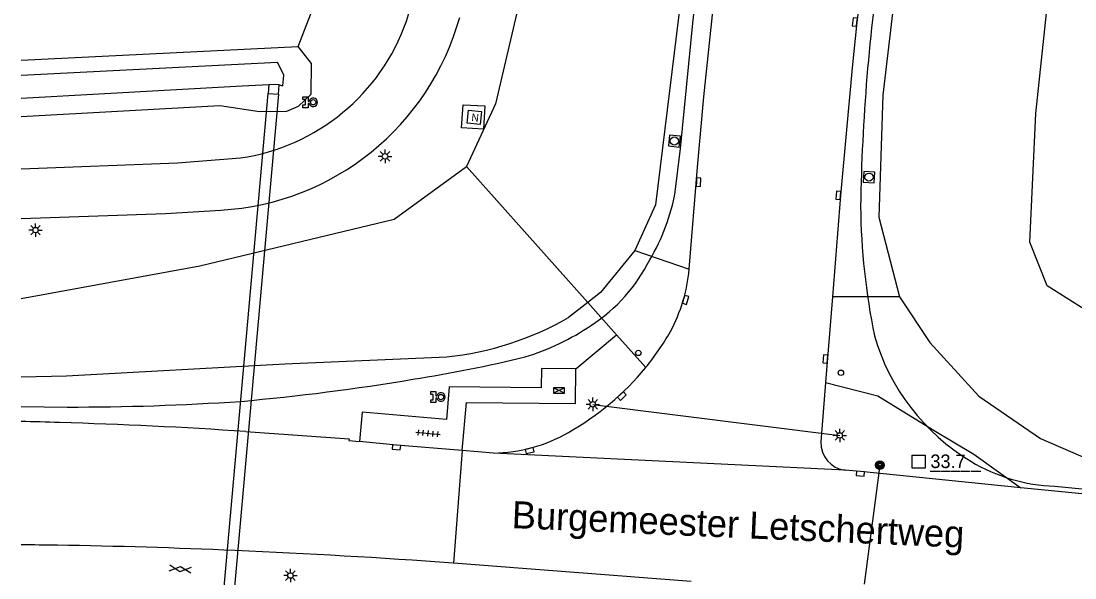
# Model space of a CAD drawing. Extents: x 133000 to 136000, y 400500 to 403500.
# Drawn here: x 133000 to 133097.3, y 401055.6 to 401107 of the extents above; entities that cross this region are included whole.
import ezdxf

# ---------------------------------------------------------------- set-up
doc = ezdxf.new("R2010")
doc.units = 0
for name, color, linetype in [('gg-anno-openbare ruimte label', 7, 'Continuous'), ('gg-knt-BGT kruinlijn', 7, 'Continuous'), ('gg-knt-bovenkant onderkant talud', 7, 'Continuous'), ('gg-knt-verharding', 7, 'Continuous'), ('gg-kntw-bovenkant insteek waterloop', 7, 'Continuous'), ('gg-kntw-waterlijn', 7, 'Continuous'), ('gg-kwrk-duiker nz vlak', 7, 'Continuous'), ('gg-kwrk-uitstroombak niveau min 01', 7, 'Continuous'), ('gt-anno-nummer hm paal', 7, 'Continuous'), ('gt-grn-groengrens', 7, 'Continuous'), ('gt-grn-groengrens NZ', 7, 'Continuous'), ('gt-grn-weggrens', 7, 'Continuous'), ('gt-knt-geleideconstructie', 7, 'Continuous'), ('gt-knt-lijn portaal', 7, 'Continuous'), ('gt-symb-gesloten verharding', 7, 'Continuous'), ('gt-symb-hm paal', 7, 'Continuous'), ('gt-symb-kolk', 7, 'Continuous'), ('gt-symb-lichtmast', 7, 'Continuous'), ('gt-symb-nortonput', 7, 'Continuous'), ('gt-symb-portaalmast', 7, 'Continuous'), ('gt-symb-rioolschacht', 7, 'Continuous'), ('gt-symb-tegel verharding', 7, 'Continuous'), ('gt-symb-verkeersregelinstallatiekast', 7, 'Continuous'), ('gt-symb-verkeersregelinstallatiepaal', 7, 'Continuous'), ('gt-symb-vulpunt droge blusleiding', 7, 'Continuous')]:
    doc.layers.add(name, color=color, linetype=linetype)

# ---------------------------------------------------------------- blocks, each defined once
blk = doc.blocks.new('gt0-NPUT')
at = {"layer": 'gt-symb-nortonput'}
blk.add_lwpolyline([(-0.566, -0.608), (-0.566, 0.592), (0.634, 0.592), (0.634, -0.608)], close=True, dxfattribs=at)
blk.add_text('N', height=0.7, dxfattribs=at).set_placement((-0.221, -0.381))
blk = doc.blocks.new('gt0-VDB')
at = {"layer": 'gt-symb-vulpunt droge blusleiding'}
for p, q in [((0, 0.103), (0.082, 0.103)), ((0.082, -0.103), (0, -0.103))]:
    blk.add_line(p, q, dxfattribs=at)
blk.add_lwpolyline([(0, -0.103), (0, -0.499), (-0.486, -0.499), (-0.486, -0.249), (-0.243, -0.249), (-0.243, 0.249), (-0.486, 0.249), (-0.486, 0.501), (0, 0.501), (0, 0.103)], dxfattribs=at)
blk.add_circle((0.463, 0), 0.243, dxfattribs=at)
blk.add_arc((0.463, 0), 0.395, 195.13352, 164.86648, dxfattribs=at)
blk = doc.blocks.new('gt0-LMAST')
at = {"layer": 'gt-symb-lichtmast'}
for p, q in [((-0.182, 0.173), (-0.447, 0.438)), ((-0.005, 0.246), (-0.005, 0.621)), ((0.172, 0.173), (0.437, 0.438)), ((-0.255, -0.004), (-0.63, -0.004)), ((-0.182, -0.181), (-0.447, -0.446)), ((-0.005, -0.254), (-0.005, -0.629)), ((0.437, -0.446), (0.172, -0.181)), ((0.245, -0.004), (0.62, -0.004))]:
    blk.add_line(p, q, dxfattribs=at)
blk.add_circle((-0.005, -0.004), 0.25, dxfattribs=at)
blk = doc.blocks.new('gt0-RS')
at = {"layer": 'gt-symb-rioolschacht'}
blk.add_lwpolyline([(-0.5, -0.5), (0.5, -0.5), (0.5, 0.5), (-0.5, 0.5)], close=True, dxfattribs=at)
blk.add_circle((0, 0), 0.375, dxfattribs=at)
blk = doc.blocks.new('gt0-KOLK')
at = {"layer": 'gt-symb-kolk'}
blk.add_lwpolyline([(0, 0), (0.375, 0), (0.375, 0.4), (-0.375, 0.4), (-0.375, 0), (0, 0)], dxfattribs=at)
blk = doc.blocks.new('gt0-VIPAAL')
at = {"layer": 'gt-symb-verkeersregelinstallatiepaal'}
blk.add_circle((0, 0), 0.25, dxfattribs=at)
blk = doc.blocks.new('gt0-PORTM')
at = {"layer": 'gt-symb-portaalmast'}
for radius in [0.4, 0.33, 0.27, 0.21, 0.15]:
    blk.add_circle((0, 0), radius, dxfattribs=at)
blk = doc.blocks.new('gt0-HMpaal')
at = {"layer": 'gt-symb-hm paal'}
blk.add_lwpolyline([(-0.6, 0.6), (0.6, 0.6), (0.6, -0.6), (-0.6, -0.6)], close=True, dxfattribs=at)
blk = doc.blocks.new('gt0-VRIKST')
at = {"layer": 'gt-symb-verkeersregelinstallatiekast'}
for p, q in [((-0.501, -0.249), (0.501, 0.249)), ((-0.501, 0.249), (0.501, -0.249))]:
    blk.add_line(p, q, dxfattribs=at)
blk.add_lwpolyline([(0.501, 0.249), (-0.501, 0.249), (-0.501, -0.249), (0.501, -0.249)], close=True, dxfattribs=at)
blk = doc.blocks.new('gt0-TEG1')
at = {"layer": 'gt-symb-tegel verharding'}
for p, q in [((-1.125, 0), (1.125, 0)), ((-0.9, -0.25), (-0.9, 0.25)), ((-0.45, -0.25), (-0.45, 0.25)), ((0, -0.25), (0, 0.25)), ((0.45, -0.25), (0.45, 0.25)), ((0.9, -0.25), (0.9, 0.25))]:
    blk.add_line(p, q, dxfattribs=at)
blk = doc.blocks.new('gt0-GESVH1')
at = {"layer": 'gt-symb-gesloten verharding'}
for p, q in [((-0.992, -0.261), (0.008, 0.239)), ((0.008, -0.261), (-0.992, 0.239)), ((0.008, 0.239), (1.008, -0.261)), ((1.008, 0.239), (0.008, -0.261))]:
    blk.add_line(p, q, dxfattribs=at)

msp = doc.modelspace()

# ---------------------------------------------------------------- linework, layer by layer
at = {"layer": 'gg-knt-BGT kruinlijn'}
msp.add_line((133052.323, 401081.055), (133050.552, 401079.677), dxfattribs=at)
for points in [[(133067.004, 401148.782), (133065.087, 401137.579), (133061.606, 401114.644), (133058.578, 401090.081), (133056.68, 401085.853)], [(133085.591, 401143.667), (133082.201, 401122.422), (133079.579, 401100.197), (133079.209, 401088.923), (133081.105, 401081.593)], [(133056.68, 401085.853), (133053.521, 401081.987), (133052.323, 401081.055)], [(133081.105, 401081.593), (133083.919, 401077.355), (133088.45, 401072.412), (133094.132, 401068.499), (133103.152, 401064.591), (133103.294, 401063.95)], [(133000, 401074.181), (133004.187, 401074.287), (133024.344, 401075.403), (133039.324, 401076.037)]]:
    msp.add_lwpolyline(points, dxfattribs=at)
msp.add_arc((133036.44, 401104.071), 28.181, 275.87404, 300.05026, dxfattribs=at)
at = {"layer": 'gg-knt-bovenkant onderkant talud'}
for points in [[(133056.104, 401151.781), (133043.809, 401099.404), (133041.117, 401093.606)], [(133111.985, 401073.45), (133109.881, 401076.097), (133106.887, 401077.75), (133103.639, 401078.888), (133098.858, 401080.012), (133094.762, 401082.587), (133093.148, 401086.621), (133093.698, 401098.505), (133098.138, 401140.215)], [(133000, 401081.435), (133016.516, 401084.452), (133034.457, 401088.743), (133041.117, 401093.606)]]:
    msp.add_lwpolyline(points, dxfattribs=at)
at = {"layer": 'gg-knt-verharding'}
for p, q in [((133074.916, 401081.593), (133074.294, 401073.682)), ((133074.294, 401073.682), (133073.844, 401068.196)), ((133043.618, 401067.156), (133040.726, 401067.393)), ((133039.933, 401056.993), (133039.901, 401056.995)), ((133061.877, 401055.304), (133039.933, 401056.993))]:
    msp.add_line(p, q, dxfattribs=at)
for points in [[(133061.699, 401084.119), (133062.451, 401093.537), (133063.063, 401100.04), (133063.92, 401108.203), (133064.741, 401115.398), (133065.991, 401124.881), (133066.931, 401131.305), (133067.929, 401137.737), (133069.501, 401147.113), (133069.672, 401148.048)], [(133082.666, 401144.472), (133081.084, 401135.222), (133080.055, 401128.542), (133079.083, 401121.853), (133078.363, 401116.405), (133077.187, 401106.927), (133076.738, 401102.711), (133075.661, 401090.926), (133074.916, 401081.593)], [(133042.831, 401099.203), (133042.703, 401097.071), (133040.685, 401097.189), (133040.826, 401099.297), (133042.831, 401099.203)], [(133000, 401093.404), (133014.458, 401093.937), (133020.256, 401094.402)], [(133000, 401088.798), (133013.342, 401089.273), (133018.445, 401089.584)], [(133051.229, 401074.936), (133048.045, 401074.962), (133048.018, 401073.185), (133039.525, 401073.262), (133039.286, 401070.265), (133031.506, 401070.936), (133031.257, 401068.211)], [(133040.726, 401067.393), (133041.128, 401071.823), (133051.184, 401071.73), (133051.229, 401074.936)], [(133020.74, 401069.146), (133025.513, 401068.822), (133030.284, 401068.457), (133030.272, 401068.304), (133031.257, 401068.211)], [(133040.726, 401067.393), (133034.68, 401067.888), (133031.257, 401068.211)], [(133092.308, 401063.959), (133077.519, 401065.455), (133076.104, 401065.581)], [(133101.774, 401063.388), (133101.732, 401063.029), (133092.308, 401063.959)]]:
    msp.add_lwpolyline(points, dxfattribs=at)
for centre, radius, start, end in [((132949.105, 401131.89), 89.987, 343.96462, 357.09975), ((133017.048, 401113.885), 24.341, 273.2904, 344.48834), ((133017.478, 401113.398), 19.198, 278.32107, 340.63721), ((133046.533, 401085.563), 15.234, 331.86939, 354.56184), ((133038.215, 401090.935), 25.116, 320.7932, 330.00691), ((133038.26, 401090.911), 25.066, 299.35273, 320.77184), ((132988.75, 400623.101), 447.116, 88.10485, 88.55816), ((132990.023, 400609.495), 460.677, 86.17674, 88.31905), ((133043.49, 401081.162), 14.006, 270.52231, 300.25364), ((133076.395, 401068.117), 2.552, 178.2218, 263.44829), ((132965.657, 398252.581), 2806.319, 89.230401, 89.298803), ((132995.359, 400519.107), 539.599, 87.40776, 89.15148), ((132992.193, 400403.602), 655.132, 85.823882, 87.587984)]:
    msp.add_arc(centre, radius, start, end, dxfattribs=at)
at = {"layer": 'gg-kntw-bovenkant insteek waterloop'}
msp.add_line((133000, 401103.426), (133025.597, 401104.684), dxfattribs=at)
msp.add_lwpolyline([(133000, 401098.221), (133018.343, 401099.23), (133022.014, 401098.694), (133024.55, 401098.719), (133025.608, 401099.183), (133026.802, 401100.288), (133026.832, 401103.12), (133025.597, 401104.684)], dxfattribs=at)
at = {"layer": 'gg-kntw-waterlijn'}
for p, q in [((133000, 401102.036), (133023.667, 401103.252)), ((133000, 401099.918), (133020.418, 401101.041)), ((133020.418, 401101.041), (133022.873, 401101.188))]:
    msp.add_line(p, q, dxfattribs=at)
msp.add_lwpolyline([(133023.829, 401101.141), (133024.162, 401101.044), (133024.254, 401102.027), (133023.667, 401103.252)], dxfattribs=at)
at = {"layer": 'gg-kwrk-duiker nz vlak'}
for p, q in [((133014.87, 401011.525), (133022.819, 401100.334)), ((133023.775, 401100.287), (133015.833, 401011.558))]:
    msp.add_line(p, q, dxfattribs=at)
at = {"layer": 'gg-kwrk-uitstroombak niveau min 01'}
for p, q in [((133022.873, 401101.188), (133022.819, 401100.334)), ((133023.829, 401101.141), (133022.873, 401101.188)), ((133023.775, 401100.287), (133023.829, 401101.141)), ((133022.819, 401100.334), (133023.775, 401100.287))]:
    msp.add_line(p, q, dxfattribs=at)
at = {"layer": 'gt-grn-groengrens'}
for p, q in [((133052.323, 401081.055), (133041.117, 401093.606)), ((133056.68, 401085.853), (133061.699, 401084.119)), ((133081.105, 401081.593), (133074.916, 401081.593)), ((133054.983, 401078.076), (133052.323, 401081.055)), ((133051.229, 401074.936), (133054.983, 401078.076)), ((133057.677, 401075.059), (133054.983, 401078.076))]:
    msp.add_line(p, q, dxfattribs=at)
msp.add_lwpolyline([(133074.294, 401073.682), (133079.119, 401072.439), (133084.174, 401069.347), (133087.986, 401067.046), (133092.308, 401063.959)], dxfattribs=at)
at = {"layer": 'gt-grn-groengrens NZ'}
msp.add_line((133025.597, 401104.684), (133031.751, 401120.81), dxfattribs=at)
at = {"layer": 'gt-grn-weggrens'}
for p, q in [((133040.726, 401067.393), (133039.933, 401056.993)), ((133076.104, 401065.581), (133043.618, 401067.156))]:
    msp.add_line(p, q, dxfattribs=at)
at = {"layer": 'gt-knt-geleideconstructie'}
msp.add_line((133000, 401071.47), (133004.265, 401071.404), dxfattribs=at)
for points in [[(133060.407, 401091.274), (133060.891, 401095.261), (133062.031, 401106.847), (133063.209, 401117.295), (133064.99, 401130.532), (133066.196, 401138.365), (133067.519, 401146.295), (133068.915, 401154.172), (133071.213, 401165.908), (133074.53, 401181.552), (133076.279, 401189.36), (133077.226, 401193.186)], [(133095.46, 401064.093), (133102.085, 401063.47), (133157.413, 401059.428), (133161.821, 401059.175)]]:
    msp.add_lwpolyline(points, dxfattribs=at)
for centre, radius, start, end in [((133261.816, 401086.812), 184.325, 171.56209, 179.03345), ((133041.988, 401094.608), 18.719, 329.14453, 349.73937), ((133142.459, 401090.857), 64.948, 180.82576, 191.43743), ((133044.355, 401091.78), 15.284, 302.91362, 333.70085), ((133039.485, 401098.646), 23.697, 287.33328, 303.77803), ((133098.095, 401083.586), 20.092, 196.20691, 238.81542), ((133014.306, 401210.992), 138.764, 279.07268, 283.43441), ((133001.843, 401279.327), 208.215, 275.08038, 279.49407), ((133004.528, 401307.504), 236.1, 269.93628, 273.82581), ((133096.09, 401080.467), 16.386, 239.16545, 267.7977)]:
    msp.add_arc(centre, radius, start, end, dxfattribs=at)
at = {"layer": 'gt-knt-lijn portaal'}
for p, q in [((133052.795, 401071.655), (133075.605, 401068.783)), ((133079.304, 401066.046), (133077.858, 401055.047))]:
    msp.add_line(p, q, dxfattribs=at)

# ---------------------------------------------------------------- block references
at = {"layer": 'gt-symb-gesloten verharding', "rotation": -5.568024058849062}
msp.add_blockref('gt0-GESVH1', (133014.691, 401056.463), dxfattribs=at)
at = {"layer": 'gt-symb-hm paal'}
msp.add_blockref('gt0-HMpaal', (133082.888, 401066.377), dxfattribs=at)
at = {"layer": 'gt-symb-kolk'}
for p, rotation in [((133077.187, 401106.927), 83.62817759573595), ((133062.357, 401092.179), -93.78359025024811), ((133075.661, 401090.926), 85.52659354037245), ((133061.175, 401081.355), -106.02410965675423), ((133074.469, 401075.82), 85.58371655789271), ((133055.343, 401072.568), -137.02517386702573), ((133034.68, 401067.888), 175.29819168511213), ((133046.917, 401067.581), -165.82485794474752), ((133077.519, 401065.455), 174.89375827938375)]:
    msp.add_blockref('gt0-KOLK', p, dxfattribs=dict(at, rotation=rotation))
at = {"layer": 'gt-symb-lichtmast'}
for p in [(133033.612, 401094.552), (133001.337, 401087.739), (133052.8, 401071.659), (133075.61, 401068.787), (133024.879, 401055.854)]:
    msp.add_blockref('gt0-LMAST', p, dxfattribs=at)
at = {"layer": 'gt-symb-nortonput', "rotation": -5.682084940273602}
msp.add_blockref('gt0-NPUT', (133041.82, 401098.168), dxfattribs=at)
at = {"layer": 'gt-symb-portaalmast'}
msp.add_blockref('gt0-PORTM', (133079.304, 401066.046), dxfattribs=at)
at = {"layer": 'gt-symb-rioolschacht'}
for p, rotation in [((133060.327, 401095.959), 83.68511557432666), ((133078.299, 401092.63), -93.26885295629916)]:
    msp.add_blockref('gt0-RS', p, dxfattribs=dict(at, rotation=rotation))
at = {"layer": 'gt-symb-tegel verharding', "rotation": -5.568024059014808}
msp.add_blockref('gt0-TEG1', (133037.587, 401068.979), dxfattribs=at)
at = {"layer": 'gt-symb-verkeersregelinstallatiekast', "rotation": 180}
msp.add_blockref('gt0-VRIKST', (133049.679, 401072.931), dxfattribs=at)
at = {"layer": 'gt-symb-verkeersregelinstallatiepaal'}
for p in [(133057, 401076.4), (133075.701, 401074.566)]:
    msp.add_blockref('gt0-VIPAAL', p, dxfattribs=at)
at = {"layer": 'gt-symb-vulpunt droge blusleiding'}
for p in [(133026.506, 401099.537), (133038.311, 401072.327)]:
    msp.add_blockref('gt0-VDB', p, dxfattribs=at)

# ---------------------------------------------------------------- texts
at = {"layer": 'gg-anno-openbare ruimte label'}
msp.add_text('Burgemeester Letschertweg', height=2.5, rotation=357.5, dxfattribs=at).set_placement((133045.276, 401060.236))
at = {"layer": 'gt-anno-nummer hm paal'}
msp.add_text('33.7', height=1.25, dxfattribs=at).set_placement((133083.969, 401065.773))
at = {"layer": 'gt-symb-hm paal'}
msp.add_text('_____', height=1.25, dxfattribs=at).set_placement((133083.969, 401065.773))

doc.saveas('drawing.dxf')
